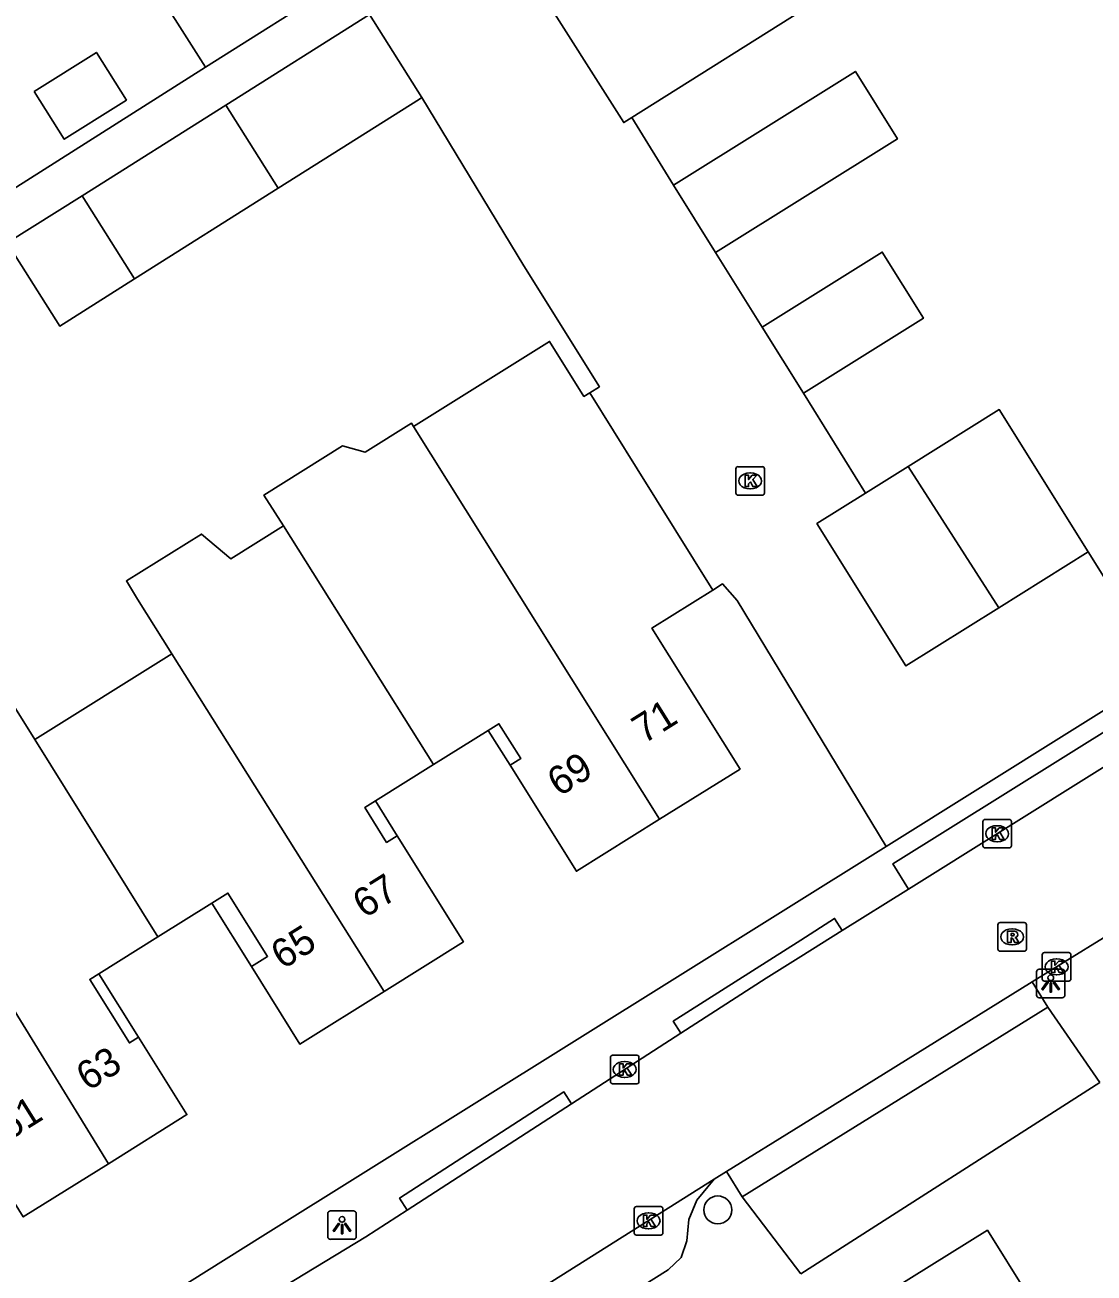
# Model space of a CAD drawing. Extents: x 157767 to 159171, y 387842 to 389425.
# Drawn here: x 158472.83 to 158510.27, y 388089.02 to 388132.75 of the extents above; entities that cross this region are included whole.
import ezdxf

# ---------------------------------------------------------------- set-up
doc = ezdxf.new("R2010")
doc.units = 0
for name, color, linetype in [('IMGEO_Boom', 7, 'Continuous'), ('IMGEO_Kolk', 7, 'Continuous'), ('IMGEO_Lichtpunt', 7, 'Continuous'), ('IMGEO_Pand', 7, 'Continuous'), ('IMGEO_Pand_nummerreeks', 7, 'Continuous'), ('IMGEO_Pand_overbouw', 7, 'Continuous'), ('IMGEO_Rijbaan_lokaal_open', 7, 'Continuous'), ('IMGEO_Rioolput', 7, 'Continuous'), ('IMGEO_Voetpad_open', 7, 'Continuous')]:
    doc.layers.add(name, color=color, linetype=linetype)

msp = doc.modelspace()

# ---------------------------------------------------------------- linework, layer by layer
at = {"layer": 'IMGEO_Boom'}
msp.add_circle((158497.095, 388091.229), 0.489, dxfattribs=at)
at = {"layer": 'IMGEO_Kolk'}
for p, q in [((158497.728, 388116.343), (158497.728, 388117.195)), ((158497.803, 388117.269), (158498.655, 388117.269)), ((158498.729, 388117.195), (158498.729, 388116.343)), ((158498.216, 388117.049), (158498.241, 388117.049)), ((158498.655, 388116.269), (158497.803, 388116.269)), ((158498.239, 388116.489), (158498.214, 388116.489)), ((158506.456, 388104.91), (158507.308, 388104.91)), ((158506.381, 388103.984), (158506.381, 388104.836)), ((158506.869, 388104.69), (158506.894, 388104.69)), ((158507.382, 388104.836), (158507.382, 388103.984)), ((158506.892, 388104.13), (158506.867, 388104.13)), ((158507.308, 388103.91), (158506.456, 388103.91)), ((158508.462, 388099.318), (158508.462, 388100.17)), ((158508.537, 388100.244), (158509.389, 388100.244)), ((158509.463, 388100.17), (158509.463, 388099.318)), ((158508.95, 388100.024), (158508.975, 388100.024)), ((158509.389, 388099.244), (158508.537, 388099.244)), ((158508.973, 388099.464), (158508.948, 388099.464)), ((158493.333, 388095.724), (158493.333, 388096.576)), ((158493.408, 388096.65), (158494.26, 388096.65)), ((158494.334, 388096.576), (158494.334, 388095.724)), ((158493.821, 388096.43), (158493.846, 388096.43)), ((158493.844, 388095.87), (158493.819, 388095.87)), ((158494.26, 388095.65), (158493.408, 388095.65)), ((158494.244, 388091.345), (158495.096, 388091.345)), ((158494.169, 388090.419), (158494.169, 388091.271)), ((158494.657, 388091.125), (158494.682, 388091.125)), ((158495.17, 388091.271), (158495.17, 388090.419)), ((158494.68, 388090.565), (158494.655, 388090.565)), ((158495.096, 388090.345), (158494.244, 388090.345))]:
    msp.add_line(p, q, dxfattribs=at)
for points in [[(158497.728, 388116.343), (158497.728, 388117.195)], [(158497.803, 388117.269), (158498.655, 388117.269)], [(158498.729, 388117.195), (158498.729, 388116.343)], [(158498.049, 388116.969), (158498.172, 388116.969), (158498.172, 388116.818), (158498.302, 388116.969), (158498.466, 388116.969), (158498.32, 388116.818), (158498.473, 388116.569), (158498.321, 388116.569), (158498.236, 388116.733), (158498.172, 388116.666), (158498.172, 388116.569), (158498.049, 388116.569), (158498.049, 388116.969)], [(158498.655, 388116.269), (158497.803, 388116.269)], [(158506.456, 388104.91), (158507.308, 388104.91)], [(158506.381, 388103.984), (158506.381, 388104.836)], [(158506.702, 388104.61), (158506.825, 388104.61), (158506.825, 388104.459), (158506.955, 388104.61), (158507.119, 388104.61), (158506.973, 388104.459), (158507.126, 388104.21), (158506.974, 388104.21), (158506.889, 388104.374), (158506.825, 388104.307), (158506.825, 388104.21), (158506.702, 388104.21), (158506.702, 388104.61)], [(158507.382, 388104.836), (158507.382, 388103.984)], [(158507.308, 388103.91), (158506.456, 388103.91)], [(158508.462, 388099.318), (158508.462, 388100.17)], [(158508.537, 388100.244), (158509.389, 388100.244)], [(158509.463, 388100.17), (158509.463, 388099.318)], [(158508.783, 388099.944), (158508.906, 388099.944), (158508.906, 388099.793), (158509.036, 388099.944), (158509.2, 388099.944), (158509.054, 388099.793), (158509.207, 388099.544), (158509.055, 388099.544), (158508.97, 388099.708), (158508.906, 388099.641), (158508.906, 388099.544), (158508.783, 388099.544), (158508.783, 388099.944)], [(158509.389, 388099.244), (158508.537, 388099.244)], [(158493.333, 388095.724), (158493.333, 388096.576)], [(158493.408, 388096.65), (158494.26, 388096.65)], [(158494.334, 388096.576), (158494.334, 388095.724)], [(158493.654, 388096.35), (158493.777, 388096.35), (158493.777, 388096.199), (158493.907, 388096.35), (158494.071, 388096.35), (158493.925, 388096.199), (158494.078, 388095.95), (158493.926, 388095.95), (158493.841, 388096.114), (158493.777, 388096.047), (158493.777, 388095.95), (158493.654, 388095.95), (158493.654, 388096.35)], [(158494.26, 388095.65), (158493.408, 388095.65)], [(158494.244, 388091.345), (158495.096, 388091.345)], [(158494.169, 388090.419), (158494.169, 388091.271)], [(158494.49, 388091.045), (158494.613, 388091.045), (158494.613, 388090.894), (158494.743, 388091.045), (158494.907, 388091.045), (158494.761, 388090.894), (158494.914, 388090.645), (158494.762, 388090.645), (158494.677, 388090.809), (158494.613, 388090.742), (158494.613, 388090.645), (158494.49, 388090.645), (158494.49, 388091.045)], [(158495.17, 388091.271), (158495.17, 388090.419)], [(158495.096, 388090.345), (158494.244, 388090.345)]]:
    msp.add_lwpolyline(points, dxfattribs=at)
for centre, start, end in [((158497.805, 388117.193), 91.552, 178.448), ((158497.805, 388117.193), 91.552, 178.448), ((158498.653, 388117.193), 1.552, 88.448), ((158498.653, 388117.193), 1.552, 88.448), ((158497.805, 388116.345), 181.552, 268.448), ((158497.805, 388116.345), 181.552, 268.448), ((158498.653, 388116.345), 271.552, 358.448), ((158498.653, 388116.345), 271.552, 358.448), ((158506.458, 388104.834), 91.552, 178.448), ((158506.458, 388104.834), 91.552, 178.448), ((158507.306, 388104.834), 1.552, 88.448), ((158507.306, 388104.834), 1.552, 88.448), ((158506.458, 388103.986), 181.552, 268.448), ((158506.458, 388103.986), 181.552, 268.448), ((158507.306, 388103.986), 271.552, 358.448), ((158507.306, 388103.986), 271.552, 358.448), ((158508.539, 388100.168), 91.552, 178.448), ((158508.539, 388100.168), 91.552, 178.448), ((158509.387, 388100.168), 1.552, 88.448), ((158509.387, 388100.168), 1.552, 88.448), ((158508.539, 388099.32), 181.552, 268.448), ((158508.539, 388099.32), 181.552, 268.448), ((158509.387, 388099.32), 271.552, 358.448), ((158509.387, 388099.32), 271.552, 358.448), ((158493.41, 388096.574), 91.552, 178.448), ((158493.41, 388096.574), 91.552, 178.448), ((158494.258, 388096.574), 1.552, 88.448), ((158494.258, 388096.574), 1.552, 88.448), ((158493.41, 388095.726), 181.552, 268.448), ((158493.41, 388095.726), 181.552, 268.448), ((158494.258, 388095.726), 271.552, 358.448), ((158494.258, 388095.726), 271.552, 358.448), ((158494.246, 388091.269), 91.552, 178.448), ((158494.246, 388091.269), 91.552, 178.448), ((158495.094, 388091.269), 1.552, 88.448), ((158495.094, 388091.269), 1.552, 88.448), ((158494.246, 388090.421), 181.552, 268.448), ((158494.246, 388090.421), 181.552, 268.448), ((158495.094, 388090.421), 271.552, 358.448), ((158495.094, 388090.421), 271.552, 358.448)]:
    msp.add_arc(centre, 0.0765, start, end, dxfattribs=at)
for centre, major_axis, ratio, start_param, end_param in [((158498.215, 388116.769), (-0.387, 0.002), 0.722429, 4.712389, 7.853982), ((158498.24, 388116.769), (-0.39, 0.002), 0.717154, 1.570796, 4.712389), ((158506.868, 388104.41), (-0.387, 0.002), 0.722429, 4.712389, 7.853982), ((158506.893, 388104.41), (-0.39, 0.002), 0.717154, 1.570796, 4.712389), ((158508.949, 388099.744), (-0.387, 0.002), 0.722429, 4.712389, 7.853982), ((158508.974, 388099.744), (-0.39, 0.002), 0.717154, 1.570796, 4.712389), ((158493.82, 388096.15), (-0.387, 0.002), 0.722429, 4.712389, 7.853982), ((158493.845, 388096.15), (-0.39, 0.002), 0.717154, 1.570796, 4.712389), ((158494.656, 388090.845), (-0.387, 0.002), 0.722429, 4.712389, 7.853982), ((158494.681, 388090.845), (-0.39, 0.002), 0.717154, 1.570796, 4.712389)]:
    msp.add_ellipse(centre, major_axis=major_axis, ratio=ratio, start_param=start_param, end_param=end_param, dxfattribs=at)
at = {"layer": 'IMGEO_Lichtpunt'}
for p, q in [((158509.16, 388099.66), (158508.352, 388099.66)), ((158509.16, 388099.66), (158508.352, 388099.66)), ((158508.258, 388099.565), (158508.258, 388098.758)), ((158508.258, 388099.565), (158508.258, 388098.758)), ((158509.254, 388098.758), (158509.254, 388099.565)), ((158509.254, 388098.758), (158509.254, 388099.565)), ((158508.352, 388098.664), (158509.16, 388098.664)), ((158508.352, 388098.664), (158509.16, 388098.664)), ((158483.433, 388091.099), (158483.433, 388090.292)), ((158483.433, 388091.099), (158483.433, 388090.292)), ((158484.335, 388091.194), (158483.527, 388091.194)), ((158484.335, 388091.194), (158483.527, 388091.194)), ((158484.429, 388090.292), (158484.429, 388091.099)), ((158484.429, 388090.292), (158484.429, 388091.099)), ((158483.527, 388090.198), (158484.335, 388090.198)), ((158483.527, 388090.198), (158484.335, 388090.198))]:
    msp.add_line(p, q, dxfattribs=at)
for points in [[(158508.632, 388099.229), (158508.671, 388099.201), (158508.483, 388098.939), (158508.445, 388098.966), (158508.632, 388099.229)], [(158508.734, 388099.181), (158508.781, 388099.181), (158508.781, 388098.859), (158508.734, 388098.859), (158508.734, 388099.181)], [(158508.844, 388099.201), (158508.882, 388099.228), (158509.069, 388098.966), (158509.03, 388098.938), (158508.844, 388099.201)], [(158483.807, 388090.763), (158483.846, 388090.735), (158483.658, 388090.473), (158483.62, 388090.5), (158483.807, 388090.763)], [(158483.909, 388090.715), (158483.956, 388090.715), (158483.956, 388090.393), (158483.909, 388090.393), (158483.909, 388090.715)], [(158484.019, 388090.735), (158484.057, 388090.762), (158484.244, 388090.5), (158484.205, 388090.472), (158484.019, 388090.735)]]:
    msp.add_lwpolyline(points, dxfattribs=at)
for centre in [(158508.757, 388099.363), (158483.932, 388090.897)]:
    msp.add_circle(centre, 0.0994, dxfattribs=at)
for centre, start, end in [((158508.352, 388099.565), 90, 180), ((158508.352, 388099.565), 90, 180), ((158509.16, 388099.565), 0, 90), ((158509.16, 388099.565), 0, 90), ((158508.352, 388098.758), 180, 270), ((158508.352, 388098.758), 180, 270), ((158509.16, 388098.758), 270, 0), ((158509.16, 388098.758), 270, 360), ((158483.527, 388091.099), 90, 180), ((158483.527, 388091.099), 90, 180), ((158484.335, 388091.099), 0, 90), ((158484.335, 388091.099), 0, 90), ((158483.527, 388090.292), 180, 270), ((158483.527, 388090.292), 180, 270), ((158484.335, 388090.292), 270, 0), ((158484.335, 388090.292), 270, 360)]:
    msp.add_arc(centre, 0.0946, start, end, dxfattribs=at)
at = {"layer": 'IMGEO_Pand'}
for points in [[(158494.084, 388129.502), (158500.841, 388133.768), (158497.767, 388138.637), (158491.041, 388134.392)], [(158479.147, 388131.262), (158477.004, 388134.657), (158481.831, 388137.704)], [(158479.147, 388131.262), (158483.974, 388134.309)], [(158491.041, 388134.392), (158490.725, 388134.192), (158493.799, 388129.322), (158494.084, 388129.502)], [(158484.896, 388133.11), (158479.863, 388129.936)], [(158486.732, 388130.198), (158484.896, 388133.11)], [(158473.149, 388130.409), (158475.327, 388131.782), (158476.377, 388130.115), (158476.099, 388129.94), (158474.2, 388128.743), (158473.149, 388130.409)], [(158497.019, 388124.771), (158503.389, 388128.752), (158501.913, 388131.115), (158495.543, 388127.134)], [(158479.863, 388129.936), (158474.829, 388126.761)], [(158479.863, 388129.936), (158481.699, 388127.024)], [(158486.732, 388130.198), (158486.648, 388130.145), (158481.699, 388127.024)], [(158474.829, 388126.761), (158472.208, 388125.108)], [(158474.829, 388126.761), (158476.665, 388123.849)], [(158481.699, 388127.024), (158476.665, 388123.849)], [(158495.543, 388127.134), (158497.019, 388124.771)], [(158476.665, 388123.849), (158474.044, 388122.196), (158472.208, 388125.108)], [(158500.094, 388119.842), (158504.3, 388122.47), (158502.853, 388124.785), (158498.647, 388122.157)], [(158498.647, 388122.157), (158500.094, 388119.842)], [(158486.437, 388118.68), (158491.201, 388121.657), (158492.404, 388119.732), (158492.607, 388119.859)], [(158496.926, 388112.947), (158494.276, 388117.188), (158492.607, 388119.859)], [(158503.761, 388117.272), (158506.954, 388119.268), (158510.071, 388114.281)], [(158486.437, 388118.68), (158486.363, 388118.797), (158484.737, 388117.781), (158483.951, 388117.997), (158481.195, 388116.275), (158481.59, 388115.647), (158481.877, 388115.191)], [(158495.055, 388104.914), (158486.437, 388118.68)], [(158503.761, 388117.272), (158502.272, 388116.342)], [(158506.935, 388112.321), (158503.761, 388117.272)], [(158502.272, 388116.342), (158500.568, 388115.277), (158503.684, 388110.29), (158506.935, 388112.321)], [(158481.877, 388115.191), (158480.042, 388114.045), (158479.006, 388114.907), (158476.377, 388113.264), (158476.773, 388112.632), (158477.974, 388110.714)], [(158481.877, 388115.191), (158487.14, 388106.83)], [(158510.071, 388114.281), (158506.935, 388112.321)], [(158496.926, 388112.947), (158494.789, 388111.611), (158497.873, 388106.675), (158495.055, 388104.914)], [(158473.167, 388107.709), (158477.974, 388110.714)], [(158477.974, 388110.714), (158485.403, 388098.881)], [(158467.083, 388106.934), (158471.806, 388109.886), (158473.167, 388107.709)], [(158487.14, 388106.83), (158489.055, 388108.027), (158489.429, 388108.261), (158490.193, 388107.041), (158489.818, 388106.806), (158492.14, 388103.092), (158495.055, 388104.914)], [(158473.167, 388107.709), (158477.481, 388100.793)], [(158467.083, 388106.934), (158475.747, 388092.846)], [(158485.403, 388098.881), (158488.187, 388100.621), (158485.866, 388104.335), (158485.494, 388104.103), (158484.73, 388105.324), (158485.103, 388105.557), (158487.14, 388106.83)], [(158485.403, 388098.881), (158482.454, 388097.038), (158480.758, 388099.752), (158481.327, 388100.108), (158479.938, 388102.329), (158479.369, 388101.973), (158477.481, 388100.793)], [(158477.481, 388100.793), (158475.416, 388099.503), (158475.095, 388099.302), (158476.484, 388097.08), (158476.805, 388097.28), (158478.501, 388094.567), (158475.747, 388092.846)], [(158475.747, 388092.846), (158472.768, 388090.984), (158471.083, 388093.681), (158471.677, 388094.053), (158470.277, 388096.29), (158469.683, 388095.919), (158467.828, 388094.76)], [(158508.626, 388085.528), (158509.364, 388085.988), (158506.54, 388090.517), (158501.213, 388087.196)]]:
    msp.add_lwpolyline(points, dxfattribs=at)
at = {"layer": 'IMGEO_Pand_overbouw'}
for points in [[(158489.818, 388106.806), (158490.193, 388107.041), (158489.429, 388108.261), (158489.055, 388108.027)], [(158485.866, 388104.335), (158485.103, 388105.557), (158484.73, 388105.324), (158485.494, 388104.103)], [(158480.758, 388099.752), (158481.327, 388100.108), (158479.938, 388102.329), (158479.369, 388101.973)], [(158476.805, 388097.28), (158475.416, 388099.503), (158475.095, 388099.302), (158476.484, 388097.08)]]:
    msp.add_lwpolyline(points, close=True, dxfattribs=at)
at = {"layer": 'IMGEO_Rijbaan_lokaal_open'}
for points in [[(158492.607, 388119.859), (158492.946, 388120.071), (158490.297, 388124.311), (158486.732, 388130.198)], [(158494.084, 388129.502), (158495.543, 388127.134)], [(158497.019, 388124.771), (158498.647, 388122.157)], [(158500.094, 388119.842), (158502.272, 388116.342)], [(158510.071, 388114.281), (158512.722, 388110.04)], [(158502.995, 388103.961), (158497.776, 388112.581), (158497.265, 388113.159), (158496.926, 388112.947)], [(158512.722, 388110.04), (158502.995, 388103.961)], [(158513.779, 388108.72), (158510.479, 388106.661), (158503.775, 388102.469)], [(158503.775, 388102.469), (158501.451, 388101.016)], [(158508.108, 388099.216), (158511.851, 388101.537)], [(158501.451, 388101.016), (158500, 388100.109), (158498.787, 388099.35), (158495.798, 388097.417)], [(158497.401, 388092.576), (158500, 388094.188), (158508.108, 388099.216)], [(158495.798, 388097.417), (158491.972, 388094.944)], [(158500.005, 388088.99), (158510.476, 388095.689)], [(158491.972, 388094.944), (158486.218, 388091.224)], [(158476.78, 388079.58), (158496.967, 388092.307)], [(158496.967, 388092.307), (158497.401, 388092.576)], [(158486.218, 388091.224), (158484.765, 388090.284), (158481.916, 388088.555)]]:
    msp.add_lwpolyline(points, dxfattribs=at)
at = {"layer": 'IMGEO_Rioolput'}
for p, q in [((158506.905, 388100.367), (158506.905, 388101.219)), ((158506.98, 388101.293), (158507.832, 388101.293)), ((158507.393, 388101.073), (158507.418, 388101.073)), ((158507.906, 388101.219), (158507.906, 388100.367)), ((158507.416, 388100.513), (158507.391, 388100.513)), ((158507.832, 388100.293), (158506.98, 388100.293))]:
    msp.add_line(p, q, dxfattribs=at)
for points in [[(158506.905, 388100.367), (158506.905, 388101.219)], [(158506.98, 388101.293), (158507.832, 388101.293)], [(158507.494, 388100.991), (158507.242, 388100.993), (158507.242, 388100.593)], [(158507.42, 388100.912), (158507.366, 388100.912), (158507.366, 388100.831)], [(158507.906, 388101.219), (158507.906, 388100.367)], [(158507.242, 388100.593), (158507.366, 388100.593), (158507.366, 388100.755), (158507.377, 388100.755)], [(158507.366, 388100.831), (158507.418, 388100.831)], [(158507.424, 388100.726), (158507.495, 388100.593), (158507.635, 388100.593), (158507.57, 388100.719)], [(158507.832, 388100.293), (158506.98, 388100.293)]]:
    msp.add_lwpolyline(points, dxfattribs=at)
for centre, radius, start, end in [((158506.982, 388101.217), 0.0765, 91.552, 178.448), ((158506.982, 388101.217), 0.0765, 91.552, 178.448), ((158507.426, 388100.816), 0.0964, 77.0061, 93.1865), ((158507.44, 388100.873), 0.0378, 276.6634, 79.6772), ((158507.493, 388100.881), 0.109, 350.3612, 89.416), ((158507.83, 388101.217), 0.0765, 1.552, 88.448), ((158507.83, 388101.217), 0.0765, 1.552, 88.448), ((158507.376, 388100.702), 0.0533, 26.0293, 88.6989), ((158507.402, 388101.02), 0.19, 274.7715, 282.9687), ((158507.491, 388100.881), 0.112, 277.5842, 350.9817), ((158507.475, 388100.666), 0.108, 29.5134, 73.7905), ((158506.982, 388100.369), 0.0765, 181.552, 268.448), ((158506.982, 388100.369), 0.0765, 181.552, 268.448), ((158507.83, 388100.369), 0.0765, 271.552, 358.448), ((158507.83, 388100.369), 0.0765, 271.552, 358.448)]:
    msp.add_arc(centre, radius, start, end, dxfattribs=at)
for centre, major_axis, ratio, start_param, end_param in [((158507.392, 388100.793), (-0.387, 0.002), 0.722429, 4.712389, 7.853982), ((158507.417, 388100.793), (-0.39, 0.002), 0.717154, 1.570796, 4.712389)]:
    msp.add_ellipse(centre, major_axis=major_axis, ratio=ratio, start_param=start_param, end_param=end_param, dxfattribs=at)
at = {"layer": 'IMGEO_Voetpad_open'}
for points in [[(158437.013, 388101.42), (158444.186, 388105.865), (158445.929, 388110.2), (158479.147, 388131.262)], [(158503.775, 388102.469), (158503.224, 388103.351), (158513.228, 388109.602), (158513.779, 388108.72)], [(158463.236, 388079.067), (158463.623, 388079.309), (158475.431, 388086.723), (158481.16, 388090.315), (158502.995, 388103.961)], [(158495.798, 388097.417), (158495.533, 388097.84), (158500, 388100.684), (158501.186, 388101.439), (158501.451, 388101.016)], [(158508.108, 388099.216), (158508.656, 388098.332)], [(158508.656, 388098.332), (158497.949, 388091.692)], [(158508.656, 388098.332), (158510.476, 388095.689)], [(158486.218, 388091.224), (158485.95, 388091.645), (158491.704, 388095.364), (158491.972, 388094.944)], [(158496.967, 388092.307), (158496.356, 388091.571), (158496.081, 388090.896), (158496.009, 388090.147), (158495.81, 388089.562), (158495.356, 388089.127), (158480.412, 388079.743), (158479.854, 388079.6), (158479.346, 388079.648), (158478.532, 388079.897), (158477.719, 388079.981), (158476.78, 388079.58)], [(158497.949, 388091.692), (158497.401, 388092.576)], [(158497.949, 388091.692), (158500.005, 388088.99)]]:
    msp.add_lwpolyline(points, dxfattribs=at)

# ---------------------------------------------------------------- texts
at = {"layer": 'IMGEO_Pand_nummerreeks'}
for s, rotation, p in [('71', 32.0045, (158494.5, 388107.538)), ('69', 32.0054, (158491.536, 388105.687)), ('67', 32.0054, (158484.717, 388101.424)), ('65', 32.0045, (158481.851, 388099.633)), ('63', 32.0045, (158475.032, 388095.37)), ('61', 32.0045, (158472.261, 388093.639))]:
    msp.add_text(s, height=1, rotation=rotation, dxfattribs=at).set_placement(p)

doc.saveas('drawing.dxf')
